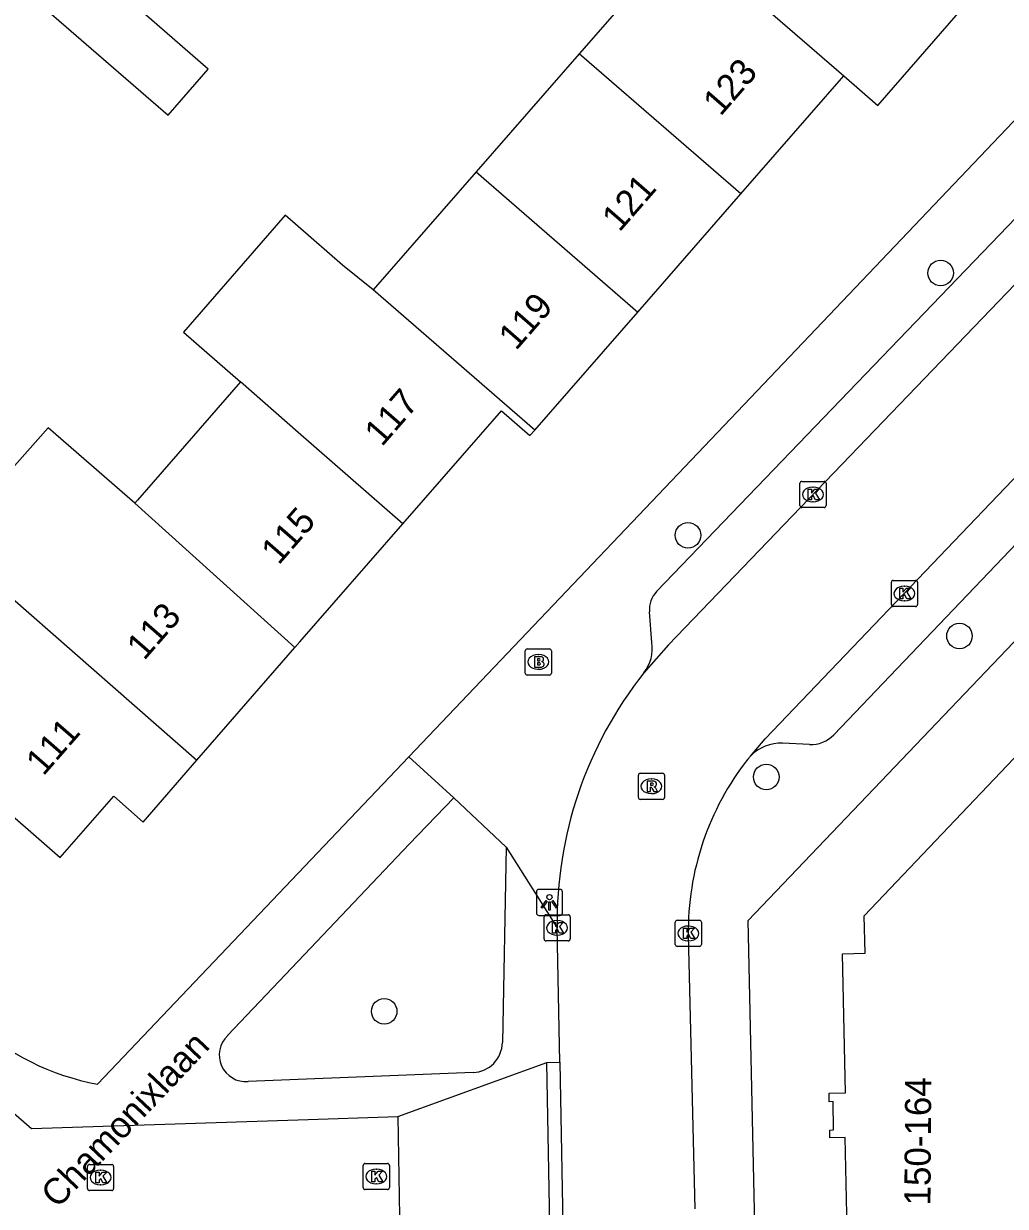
# Model space of a CAD drawing. Extents: x 158474 to 159560, y 388525 to 389605.
# Drawn here: x 158989.49 to 159027.05, y 388788.68 to 388833.95 of the extents above; entities that cross this region are included whole.
import ezdxf

# ---------------------------------------------------------------- set-up
doc = ezdxf.new("R2010")
doc.units = 0
for name, color, linetype in [('IMGEO_Boom', 7, 'Continuous'), ('IMGEO_Brandkraan', 7, 'Continuous'), ('IMGEO_Kolk', 7, 'Continuous'), ('IMGEO_Lichtpunt', 7, 'Continuous'), ('IMGEO_Openbare_ruimte_label', 7, 'Continuous'), ('IMGEO_Pand', 7, 'Continuous'), ('IMGEO_Pand_nummerreeks', 7, 'Continuous'), ('IMGEO_Rijbaan_lokaal_open', 7, 'Continuous'), ('IMGEO_Rioolput', 7, 'Continuous'), ('IMGEO_Voetpad_open', 7, 'Continuous')]:
    doc.layers.add(name, color=color, linetype=linetype)

msp = doc.modelspace()

# ---------------------------------------------------------------- linework, layer by layer
at = {"layer": 'IMGEO_Boom'}
for centre in [(159024.576, 388824.407), (159014.91, 388814.366), (159025.297, 388810.512), (159017.905, 388805.114), (159003.287, 388796.141)]:
    msp.add_circle(centre, 0.489, dxfattribs=at)
at = {"layer": 'IMGEO_Brandkraan'}
for p, q in [((159008.686, 388809.092), (159008.686, 388809.944)), ((159008.761, 388810.018), (159009.613, 388810.018)), ((159009.174, 388809.798), (159009.199, 388809.798)), ((159009.687, 388809.944), (159009.687, 388809.092)), ((159009.613, 388809.018), (159008.761, 388809.018)), ((159009.197, 388809.238), (159009.172, 388809.238))]:
    msp.add_line(p, q, dxfattribs=at)
for points in [[(159008.686, 388809.092), (159008.686, 388809.944)], [(159008.761, 388810.018), (159009.613, 388810.018)], [(159009.687, 388809.944), (159009.687, 388809.092)], [(159009.034, 388809.718), (159009.034, 388809.318), (159009.247, 388809.318)], [(159009.265, 388809.718), (159009.034, 388809.718)], [(159009.213, 388809.637), (159009.159, 388809.637), (159009.159, 388809.561)], [(159009.159, 388809.561), (159009.212, 388809.561)], [(159009.221, 388809.485), (159009.159, 388809.485), (159009.159, 388809.404)], [(159009.159, 388809.404), (159009.221, 388809.404)], [(159009.613, 388809.018), (159008.761, 388809.018)]]:
    msp.add_lwpolyline(points, dxfattribs=at)
for centre, radius, start, end in [((159008.763, 388809.942), 0.0765, 91.552, 178.448), ((159008.763, 388809.942), 0.0765, 91.552, 178.448), ((159009.611, 388809.942), 0.0765, 1.552, 88.448), ((159009.611, 388809.942), 0.0765, 1.552, 88.448), ((159009.214, 388809.599), 0.0379, 267.8285, 90.9355), ((159009.222, 388809.444), 0.0404, 269.8759, 90.5077), ((159009.253, 388809.569), 0.251, 268.6676, 293.5347), ((159009.269, 388809.573), 0.145, 59.4692, 91.5367), ((159009.294, 388809.62), 0.0922, 285.5137, 58.1501), ((159009.299, 388809.428), 0.105, 301.3115, 78.989), ((159008.763, 388809.094), 0.0765, 181.552, 268.448), ((159008.763, 388809.094), 0.0765, 181.552, 268.448), ((159009.611, 388809.094), 0.0765, 271.552, 358.448), ((159009.611, 388809.094), 0.0765, 271.552, 358.448)]:
    msp.add_arc(centre, radius, start, end, dxfattribs=at)
for centre, major_axis, ratio, start_param, end_param in [((159009.173, 388809.518), (-0.387, 0.002), 0.722429, 4.712389, 7.853982), ((159009.198, 388809.518), (-0.39, 0.002), 0.717154, 1.570796, 4.712389)]:
    msp.add_ellipse(centre, major_axis=major_axis, ratio=ratio, start_param=start_param, end_param=end_param, dxfattribs=at)
at = {"layer": 'IMGEO_Kolk'}
for p, q in [((159019.191, 388815.504), (159019.191, 388816.356)), ((159019.266, 388816.43), (159020.118, 388816.43)), ((159019.679, 388816.21), (159019.704, 388816.21)), ((159020.192, 388816.356), (159020.192, 388815.504)), ((159019.702, 388815.65), (159019.677, 388815.65)), ((159020.118, 388815.43), (159019.266, 388815.43)), ((159022.692, 388811.714), (159022.692, 388812.566)), ((159022.767, 388812.64), (159023.619, 388812.64)), ((159023.693, 388812.566), (159023.693, 388811.714)), ((159023.18, 388812.42), (159023.205, 388812.42)), ((159023.619, 388811.64), (159022.767, 388811.64)), ((159023.203, 388811.86), (159023.178, 388811.86)), ((159009.478, 388799.839), (159010.33, 388799.839)), ((159009.403, 388798.913), (159009.403, 388799.765)), ((159009.891, 388799.619), (159009.916, 388799.619)), ((159010.404, 388799.765), (159010.404, 388798.913)), ((159014.422, 388798.7), (159014.422, 388799.552)), ((159014.497, 388799.626), (159015.349, 388799.626)), ((159014.91, 388799.406), (159014.935, 388799.406)), ((159015.423, 388799.552), (159015.423, 388798.7)), ((159009.914, 388799.059), (159009.889, 388799.059)), ((159010.33, 388798.839), (159009.478, 388798.839)), ((159015.349, 388798.626), (159014.497, 388798.626)), ((159014.933, 388798.846), (159014.908, 388798.846)), ((159002.563, 388790.318), (159003.415, 388790.318)), ((158991.934, 388789.355), (158991.934, 388790.207)), ((158992.009, 388790.281), (158992.861, 388790.281)), ((158992.422, 388790.061), (158992.447, 388790.061)), ((158992.935, 388790.207), (158992.935, 388789.355)), ((159002.488, 388789.392), (159002.488, 388790.244)), ((159002.976, 388790.098), (159003.001, 388790.098)), ((159003.489, 388790.244), (159003.489, 388789.392)), ((158992.445, 388789.501), (158992.42, 388789.501)), ((159002.999, 388789.538), (159002.974, 388789.538)), ((158992.861, 388789.281), (158992.009, 388789.281)), ((159003.415, 388789.318), (159002.563, 388789.318))]:
    msp.add_line(p, q, dxfattribs=at)
for points in [[(159019.191, 388815.504), (159019.191, 388816.356)], [(159019.266, 388816.43), (159020.118, 388816.43)], [(159019.512, 388816.13), (159019.635, 388816.13), (159019.635, 388815.979), (159019.765, 388816.13), (159019.929, 388816.13), (159019.783, 388815.979), (159019.936, 388815.73), (159019.784, 388815.73), (159019.699, 388815.894), (159019.635, 388815.827), (159019.635, 388815.73), (159019.512, 388815.73), (159019.512, 388816.13)], [(159020.192, 388816.356), (159020.192, 388815.504)], [(159020.118, 388815.43), (159019.266, 388815.43)], [(159022.692, 388811.714), (159022.692, 388812.566)], [(159022.767, 388812.64), (159023.619, 388812.64)], [(159023.693, 388812.566), (159023.693, 388811.714)], [(159023.013, 388812.34), (159023.136, 388812.34), (159023.136, 388812.189), (159023.266, 388812.34), (159023.43, 388812.34), (159023.284, 388812.189), (159023.437, 388811.94), (159023.285, 388811.94), (159023.2, 388812.104), (159023.136, 388812.037), (159023.136, 388811.94), (159023.013, 388811.94), (159023.013, 388812.34)], [(159023.619, 388811.64), (159022.767, 388811.64)], [(159009.478, 388799.839), (159010.33, 388799.839)], [(159009.403, 388798.913), (159009.403, 388799.765)], [(159009.724, 388799.539), (159009.847, 388799.539), (159009.847, 388799.388), (159009.977, 388799.539), (159010.141, 388799.539), (159009.995, 388799.388), (159010.148, 388799.139), (159009.996, 388799.139), (159009.911, 388799.303), (159009.847, 388799.236), (159009.847, 388799.139), (159009.724, 388799.139), (159009.724, 388799.539)], [(159010.404, 388799.765), (159010.404, 388798.913)], [(159014.422, 388798.7), (159014.422, 388799.552)], [(159014.497, 388799.626), (159015.349, 388799.626)], [(159015.423, 388799.552), (159015.423, 388798.7)], [(159014.743, 388799.326), (159014.866, 388799.326), (159014.866, 388799.175), (159014.996, 388799.326), (159015.16, 388799.326), (159015.014, 388799.175), (159015.167, 388798.926), (159015.015, 388798.926), (159014.93, 388799.09), (159014.866, 388799.023), (159014.866, 388798.926), (159014.743, 388798.926), (159014.743, 388799.326)], [(159010.33, 388798.839), (159009.478, 388798.839)], [(159015.349, 388798.626), (159014.497, 388798.626)], [(159002.563, 388790.318), (159003.415, 388790.318)], [(158991.934, 388789.355), (158991.934, 388790.207)], [(158992.009, 388790.281), (158992.861, 388790.281)], [(158992.255, 388789.981), (158992.378, 388789.981), (158992.378, 388789.83), (158992.508, 388789.981), (158992.672, 388789.981), (158992.526, 388789.83), (158992.679, 388789.581), (158992.527, 388789.581), (158992.442, 388789.745), (158992.378, 388789.678), (158992.378, 388789.581), (158992.255, 388789.581), (158992.255, 388789.981)], [(158992.935, 388790.207), (158992.935, 388789.355)], [(159002.488, 388789.392), (159002.488, 388790.244)], [(159002.809, 388790.018), (159002.932, 388790.018), (159002.932, 388789.867), (159003.062, 388790.018), (159003.226, 388790.018), (159003.08, 388789.867), (159003.233, 388789.618), (159003.081, 388789.618), (159002.996, 388789.782), (159002.932, 388789.715), (159002.932, 388789.618), (159002.809, 388789.618), (159002.809, 388790.018)], [(159003.489, 388790.244), (159003.489, 388789.392)], [(158992.861, 388789.281), (158992.009, 388789.281)], [(159003.415, 388789.318), (159002.563, 388789.318)]]:
    msp.add_lwpolyline(points, dxfattribs=at)
for centre, start, end in [((159019.268, 388816.354), 91.552, 178.448), ((159019.268, 388816.354), 91.552, 178.448), ((159020.116, 388816.354), 1.552, 88.448), ((159020.116, 388816.354), 1.552, 88.448), ((159019.268, 388815.506), 181.552, 268.448), ((159019.268, 388815.506), 181.552, 268.448), ((159020.116, 388815.506), 271.552, 358.448), ((159020.116, 388815.506), 271.552, 358.448), ((159022.769, 388812.564), 91.552, 178.448), ((159022.769, 388812.564), 91.552, 178.448), ((159023.617, 388812.564), 1.552, 88.448), ((159023.617, 388812.564), 1.552, 88.448), ((159022.769, 388811.716), 181.552, 268.448), ((159022.769, 388811.716), 181.552, 268.448), ((159023.617, 388811.716), 271.552, 358.448), ((159023.617, 388811.716), 271.552, 358.448), ((159009.48, 388799.763), 91.552, 178.448), ((159009.48, 388799.763), 91.552, 178.448), ((159010.328, 388799.763), 1.552, 88.448), ((159010.328, 388799.763), 1.552, 88.448), ((159014.499, 388799.55), 91.552, 178.448), ((159014.499, 388799.55), 91.552, 178.448), ((159015.347, 388799.55), 1.552, 88.448), ((159015.347, 388799.55), 1.552, 88.448), ((159009.48, 388798.915), 181.552, 268.448), ((159009.48, 388798.915), 181.552, 268.448), ((159010.328, 388798.915), 271.552, 358.448), ((159010.328, 388798.915), 271.552, 358.448), ((159014.499, 388798.702), 181.552, 268.448), ((159014.499, 388798.702), 181.552, 268.448), ((159015.347, 388798.702), 271.552, 358.448), ((159015.347, 388798.702), 271.552, 358.448), ((159002.565, 388790.242), 91.552, 178.448), ((159002.565, 388790.242), 91.552, 178.448), ((159003.413, 388790.242), 1.552, 88.448), ((159003.413, 388790.242), 1.552, 88.448), ((158992.011, 388790.205), 91.552, 178.448), ((158992.011, 388790.205), 91.552, 178.448), ((158992.859, 388790.205), 1.552, 88.448), ((158992.859, 388790.205), 1.552, 88.448), ((159002.565, 388789.394), 181.552, 268.448), ((159002.565, 388789.394), 181.552, 268.448), ((159003.413, 388789.394), 271.552, 358.448), ((159003.413, 388789.394), 271.552, 358.448), ((158992.011, 388789.357), 181.552, 268.448), ((158992.011, 388789.357), 181.552, 268.448), ((158992.859, 388789.357), 271.552, 358.448), ((158992.859, 388789.357), 271.552, 358.448)]:
    msp.add_arc(centre, 0.0765, start, end, dxfattribs=at)
for centre, major_axis, ratio, start_param, end_param in [((159019.678, 388815.93), (-0.387, 0.002), 0.722429, 4.712389, 7.853982), ((159019.703, 388815.93), (-0.39, 0.002), 0.717154, 1.570796, 4.712389), ((159023.179, 388812.14), (-0.387, 0.002), 0.722429, 4.712389, 7.853982), ((159023.204, 388812.14), (-0.39, 0.002), 0.717154, 1.570796, 4.712389), ((159009.89, 388799.339), (-0.387, 0.002), 0.722429, 4.712389, 7.853982), ((159009.915, 388799.339), (-0.39, 0.002), 0.717154, 1.570796, 4.712389), ((159014.909, 388799.126), (-0.387, 0.002), 0.722429, 4.712389, 7.853982), ((159014.934, 388799.126), (-0.39, 0.002), 0.717154, 1.570796, 4.712389), ((158992.421, 388789.781), (-0.387, 0.002), 0.722429, 4.712389, 7.853982), ((158992.446, 388789.781), (-0.39, 0.002), 0.717154, 1.570796, 4.712389), ((159002.975, 388789.818), (-0.387, 0.002), 0.722429, 4.712389, 7.853982), ((159003, 388789.818), (-0.39, 0.002), 0.717154, 1.570796, 4.712389)]:
    msp.add_ellipse(centre, major_axis=major_axis, ratio=ratio, start_param=start_param, end_param=end_param, dxfattribs=at)
at = {"layer": 'IMGEO_Lichtpunt'}
for p, q in [((159009.111, 388800.717), (159009.111, 388799.91)), ((159009.111, 388800.717), (159009.111, 388799.91)), ((159010.013, 388800.812), (159009.205, 388800.812)), ((159010.013, 388800.812), (159009.205, 388800.812)), ((159010.107, 388799.91), (159010.107, 388800.717)), ((159010.107, 388799.91), (159010.107, 388800.717)), ((159009.205, 388799.816), (159010.013, 388799.816)), ((159009.205, 388799.816), (159010.013, 388799.816))]:
    msp.add_line(p, q, dxfattribs=at)
for points in [[(159009.485, 388800.381), (159009.524, 388800.353), (159009.336, 388800.091), (159009.298, 388800.118), (159009.485, 388800.381)], [(159009.587, 388800.333), (159009.634, 388800.333), (159009.634, 388800.011), (159009.587, 388800.011), (159009.587, 388800.333)], [(159009.697, 388800.353), (159009.735, 388800.38), (159009.922, 388800.118), (159009.883, 388800.09), (159009.697, 388800.353)]]:
    msp.add_lwpolyline(points, dxfattribs=at)
msp.add_circle((159009.61, 388800.515), 0.0994, dxfattribs=at)
for centre, start, end in [((159009.205, 388800.717), 90, 180), ((159009.205, 388800.717), 90, 180), ((159010.013, 388800.717), 0, 90), ((159010.013, 388800.717), 0, 90), ((159009.205, 388799.91), 180, 270), ((159009.205, 388799.91), 180, 270), ((159010.013, 388799.91), 270, 0), ((159010.013, 388799.91), 270, 360)]:
    msp.add_arc(centre, 0.0946, start, end, dxfattribs=at)
at = {"layer": 'IMGEO_Pand'}
for points in [[(159014.686, 388837.31), (159010.749, 388832.796)], [(159014.686, 388837.31), (159020.869, 388831.952)], [(158990.45, 388834.401), (158995.018, 388830.444), (158996.553, 388832.215), (158994.295, 388834.172), (158991.988, 388836.172)], [(159020.869, 388831.952), (159022.176, 388830.82), (159026.11, 388835.359), (159025.964, 388835.487)], [(159010.749, 388832.796), (159006.812, 388828.281)], [(159016.928, 388827.433), (159010.749, 388832.796)], [(159016.928, 388827.433), (159020.869, 388831.952)], [(159006.812, 388828.281), (159002.869, 388823.76)], [(159006.812, 388828.281), (159012.987, 388822.914)], [(159012.987, 388822.914), (159016.928, 388827.433)], [(159002.869, 388823.76), (159001.694, 388824.711), (159000, 388826.186), (158999.504, 388826.619), (158995.603, 388822.146), (158997.792, 388820.237)], [(159009.045, 388818.393), (159002.869, 388823.76)], [(159009.045, 388818.393), (159012.987, 388822.914)], [(158997.792, 388820.237), (158993.844, 388815.709), (158993.746, 388815.597)], [(159003.995, 388814.807), (159000, 388818.304), (158997.792, 388820.237)], [(159003.995, 388814.807), (159007.77, 388819.137), (159008.862, 388818.184), (159009.045, 388818.393)], [(158993.746, 388815.597), (158990.435, 388818.486), (158986.562, 388814.131)], [(158993.746, 388815.597), (158999.868, 388810.074)], [(158999.868, 388810.074), (159000.058, 388810.292), (159003.995, 388814.807)], [(158986.562, 388814.131), (158996.123, 388805.757)], [(158996.123, 388805.757), (158999.868, 388810.074)], [(159027.243, 388779.603), (159021.952, 388784.665), (159021.921, 388786.044), (159021.041, 388786.025), (159020.924, 388791.308), (159020.34, 388791.296), (159020.333, 388791.599), (159020.484, 388791.602), (159020.46, 388792.686), (159020.316, 388792.683), (159020.309, 388793.01), (159020.936, 388793.024), (159020.818, 388798.348), (159021.687, 388798.367), (159021.655, 388799.804), (159028.122, 388806.599)], [(158988.033, 388804.518), (158990.89, 388802.027), (158992.937, 388804.374), (158994.066, 388803.387), (158996.123, 388805.757)]]:
    msp.add_lwpolyline(points, dxfattribs=at)
at = {"layer": 'IMGEO_Rijbaan_lokaal_open'}
for points in [[(159036.274, 388833.189), (159014.168, 388810.178), (159013.226, 388809.1)], [(159017.305, 388805.916), (159017.869, 388806.568), (159034.282, 388823.755), (159040.274, 388829.997)], [(159017.305, 388805.916), (159017.199, 388805.795)], [(159010.004, 388794.193), (159009.905, 388799.335)], [(159014.923, 388799.056), (159015.178, 388788.587)], [(158982.411, 388798.058), (158989.791, 388791.652), (159000, 388791.991), (159003.805, 388792.117)], [(159003.805, 388792.117), (159003.877, 388788.289), (159000, 388788.176), (158991.712, 388787.934), (158990.321, 388786.437), (158979.977, 388795.292)], [(159010.004, 388794.193), (159010.151, 388786.584)]]:
    msp.add_lwpolyline(points, dxfattribs=at)
for centre, radius, start, end in [((159025.225, 388799.572), 15.322, 141.5482, 180.8862), ((159025.576, 388799.212), 10.654, 141.8384, 180.8383)]:
    msp.add_arc(centre, radius, start, end, dxfattribs=at)
at = {"layer": 'IMGEO_Rioolput'}
for p, q in [((159013.087, 388805.258), (159013.939, 388805.258)), ((159013.012, 388804.332), (159013.012, 388805.184)), ((159013.5, 388805.038), (159013.525, 388805.038)), ((159014.013, 388805.184), (159014.013, 388804.332)), ((159013.523, 388804.478), (159013.498, 388804.478)), ((159013.939, 388804.258), (159013.087, 388804.258))]:
    msp.add_line(p, q, dxfattribs=at)
for points in [[(159013.087, 388805.258), (159013.939, 388805.258)], [(159013.012, 388804.332), (159013.012, 388805.184)], [(159013.601, 388804.956), (159013.349, 388804.958), (159013.349, 388804.558)], [(159013.527, 388804.877), (159013.473, 388804.877), (159013.473, 388804.796)], [(159013.473, 388804.796), (159013.525, 388804.796)], [(159014.013, 388805.184), (159014.013, 388804.332)], [(159013.349, 388804.558), (159013.473, 388804.558), (159013.473, 388804.72), (159013.484, 388804.72)], [(159013.531, 388804.691), (159013.602, 388804.558), (159013.742, 388804.558), (159013.677, 388804.684)], [(159013.939, 388804.258), (159013.087, 388804.258)]]:
    msp.add_lwpolyline(points, dxfattribs=at)
for centre, radius, start, end in [((159013.089, 388805.182), 0.0765, 91.552, 178.448), ((159013.089, 388805.182), 0.0765, 91.552, 178.448), ((159013.937, 388805.182), 0.0765, 1.552, 88.448), ((159013.937, 388805.182), 0.0765, 1.552, 88.448), ((159013.509, 388804.985), 0.19, 274.7715, 282.9687), ((159013.533, 388804.781), 0.0964, 77.0061, 93.1865), ((159013.547, 388804.838), 0.0378, 276.6634, 79.6772), ((159013.6, 388804.846), 0.109, 350.3612, 89.416), ((159013.598, 388804.846), 0.112, 277.5842, 350.9817), ((159013.089, 388804.334), 0.0765, 181.552, 268.448), ((159013.089, 388804.334), 0.0765, 181.552, 268.448), ((159013.483, 388804.667), 0.0533, 26.0293, 88.6989), ((159013.582, 388804.631), 0.108, 29.5134, 73.7905), ((159013.937, 388804.334), 0.0765, 271.552, 358.448), ((159013.937, 388804.334), 0.0765, 271.552, 358.448)]:
    msp.add_arc(centre, radius, start, end, dxfattribs=at)
for centre, major_axis, ratio, start_param, end_param in [((159013.499, 388804.758), (-0.387, 0.002), 0.722429, 4.712389, 7.853982), ((159013.524, 388804.758), (-0.39, 0.002), 0.717154, 1.570796, 4.712389)]:
    msp.add_ellipse(centre, major_axis=major_axis, ratio=ratio, start_param=start_param, end_param=end_param, dxfattribs=at)
at = {"layer": 'IMGEO_Voetpad_open'}
for points in [[(159042.094, 388846.371), (159034.383, 388837.602), (159004.229, 388805.879)], [(159013.71, 388812.212), (159033.219, 388832.519)], [(159017.507, 388786.184), (159017.209, 388799.619), (159043.401, 388827.067)], [(159039.569, 388826.69), (159035.569, 388822.523), (159020.486, 388806.727)], [(159013.525, 388810.264), (159013.434, 388811.442)], [(159019.563, 388806.357), (159018.529, 388806.404)], [(159004.229, 388805.879), (159000, 388801.43), (158992.322, 388793.353)], [(159004.229, 388805.879), (159005.956, 388804.315)], [(158997.298, 388795.212), (159000, 388798.066), (159004.244, 388802.547), (159005.956, 388804.315)], [(159005.956, 388804.315), (159007.95, 388802.429)], [(159007.95, 388802.429), (159007.81, 388794.945)], [(159007.95, 388802.429), (159009.905, 388799.335)], [(159003.805, 388792.117), (159009.505, 388794.182)], [(159009.505, 388794.182), (159010.004, 388794.193)], [(159010.151, 388786.584), (159009.652, 388786.573), (159009.505, 388794.182)], [(159006.688, 388793.797), (159000, 388793.529), (158998.08, 388793.452)]]:
    msp.add_lwpolyline(points, dxfattribs=at)
for centre, radius, start, end in [((159014.436, 388811.517), 1.005, 136.2685, 184.2919), ((159012.042, 388810.025), 1.502, 322.0195, 9.1679), ((159019.618, 388807.555), 1.2, 267.3581, 316.3303), ((159018.452, 388804.818), 1.588, 87.2166, 136.257), ((158994.112, 388802.963), 9.775, 227.8645, 259.4484), ((158997.998, 388794.469), 1.02, 133.2844, 274.6285), ((159006.641, 388794.965), 1.169, 272.3149, 358.9975)]:
    msp.add_arc(centre, radius, start, end, dxfattribs=at)

# ---------------------------------------------------------------- texts
at = {"layer": 'IMGEO_Openbare_ruimte_label'}
msp.add_text('Chamonixlaan', height=1, rotation=46.581, dxfattribs=at).set_placement((158990.789, 388788.562))
at = {"layer": 'IMGEO_Pand_nummerreeks'}
for s, rotation, p in [('123', 48.9094, (159016.153, 388830.379)), ('121', 48.9094, (159012.287, 388825.946)), ('119', 48.9094, (159008.331, 388821.409)), ('117', 48.9162, (159003.198, 388817.727)), ('115', 48.9128, (158999.248, 388813.196)), ('113', 48.9105, (158994.103, 388809.545)), ('111', 48.9105, (158990.245, 388805.121)), ('150-164', 89.5991, (159024.186, 388788.708))]:
    msp.add_text(s, height=1, rotation=rotation, dxfattribs=at).set_placement(p)

doc.saveas('drawing.dxf')
